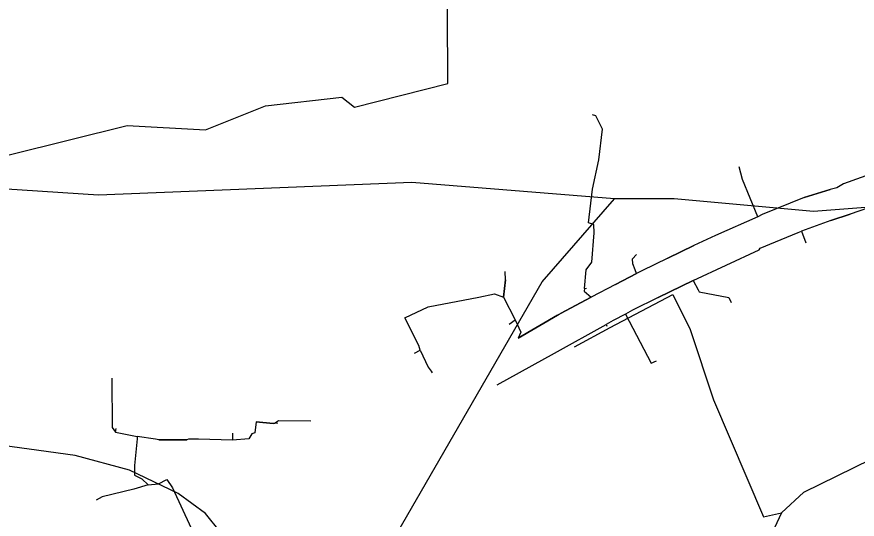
# Model space of a CAD drawing. Extents: x -662500 to -653478, y -1056827 to -1049993.
# Drawn here: x -660178.1 to -659945.9, y -1052111.6 to -1051972.7 of the extents above; entities that cross this region are included whole.
import ezdxf

# ---------------------------------------------------------------- set-up
doc = ezdxf.new("R2010")
doc.units = 0
for name, color, linetype in [('Vrstva 24', 7, 'Continuous'), ('Vrstva 45', 7, 'Continuous'), ('Vrstva 48', 7, 'Continuous')]:
    doc.layers.add(name, color=color, linetype=linetype)

msp = doc.modelspace()

# ---------------------------------------------------------------- linework, layer by layer
at = {"layer": 'Vrstva 24'}
for points in [[(-660013, -1052023), (-660069, -1052018.5), (-660155.5, -1052022), (-660224.5, -1052017.5), (-660283.5, -1052019.5), (-660400, -1052046.5), (-660433.5, -1052048.5), (-660478.5, -1052042.5), (-660493, -1052030), (-660497.5, -1052023.5), (-660495.5, -1052000)], [(-659753.8, -1052131.2), (-659756.5, -1052119), (-659758.5, -1052094.5), (-659748, -1052057.5), (-659747, -1052045), (-659751.5, -1052036), (-659761, -1052028), (-659773.5, -1052023), (-659837, -1052021), (-659899.5, -1052022), (-659958, -1052026.5), (-659996.5, -1052023), (-660000, -1052023), (-660013, -1052023)], [(-660102.5, -1052161.5), (-660096.5, -1052154), (-660082, -1052133), (-660078, -1052124), (-660033, -1052046), (-660013, -1052023)], [(-660102.5, -1052161.5), (-660102.5, -1052154), (-660104, -1052141), (-660113.5, -1052125.5), (-660126, -1052110), (-660133.5, -1052104.5), (-660147, -1052098), (-660162, -1052094), (-660187.5, -1052090.5), (-660237.5, -1052094.5), (-660289.5, -1052115), (-660328, -1052135)]]:
    msp.add_lwpolyline(points, dxfattribs=at)
at = {"layer": 'Vrstva 45'}
for p, q in [((-659960.58, -1052022.64), (-659953.35, -1052020.43)), ((-659960.58, -1052022.64), (-659953.35, -1052020.43)), ((-659953.23, -1052029.03), (-659947.88, -1052027.26)), ((-659953.23, -1052029.03), (-659947.88, -1052027.26)), ((-659961.3, -1052032.01), (-659960.16, -1052035.22)), ((-659961.3, -1052032.01), (-659960.16, -1052035.22)), ((-659968.48, -1052034.94), (-659962.26, -1052032.36)), ((-659968.48, -1052034.94), (-659962.26, -1052032.36)), ((-659998.22, -1052039.47), (-659991.06, -1052035.95)), ((-659998.22, -1052039.47), (-659991.06, -1052035.95)), ((-660012.73, -1052046.71), (-660006.92, -1052043.69)), ((-660012.73, -1052046.71), (-660006.92, -1052043.69)), ((-660005.46, -1052042.98), (-660006.92, -1052043.69)), ((-660005.46, -1052042.98), (-660006.92, -1052043.69)), ((-660043.09, -1052045.45), (-660043.63, -1052050.21)), ((-660043.09, -1052045.45), (-660043.63, -1052050.21)), ((-660000.93, -1052050.35), (-659991.2, -1052045.59)), ((-660000.93, -1052050.35), (-659991.2, -1052045.59)), ((-659991.2, -1052045.59), (-659989.84, -1052048.15)), ((-659991.2, -1052045.59), (-659989.84, -1052048.15)), ((-660021.29, -1052047.85), (-660020.7, -1052047.69)), ((-660021.29, -1052047.85), (-660020.7, -1052047.69)), ((-659989.84, -1052048.15), (-659989.62, -1052048.77)), ((-659989.84, -1052048.15), (-659989.62, -1052048.77)), ((-660043.63, -1052050.21), (-660040.45, -1052056.46)), ((-660043.63, -1052050.21), (-660040.45, -1052056.46)), ((-660019.4, -1052050.17), (-660027.93, -1052054.73)), ((-660019.4, -1052050.17), (-660027.93, -1052054.73)), ((-660028.77, -1052055.21), (-660039.58, -1052061.54)), ((-660028.77, -1052055.21), (-660039.58, -1052061.54)), ((-660042.12, -1052057.65), (-660040.45, -1052056.46)), ((-660042.12, -1052057.65), (-660040.45, -1052056.46)), ((-660024.04, -1052063.93), (-660014.2, -1052058.56)), ((-660024.04, -1052063.93), (-660014.2, -1052058.56)), ((-660015.31, -1052057.77), (-660015.11, -1052058.24)), ((-660015.31, -1052057.77), (-660015.11, -1052058.24)), ((-660068.2, -1052065.7), (-660066.64, -1052064.9)), ((-660068.2, -1052065.7), (-660066.64, -1052064.9)), ((-660111.96, -1052084.68), (-660107.26, -1052085.13)), ((-660111.96, -1052084.68), (-660107.26, -1052085.13)), ((-660105.98, -1052085.08), (-660106.9, -1052085.11)), ((-660105.98, -1052085.08), (-660106.9, -1052085.11)), ((-660150.84, -1052087.55), (-660150.67, -1052086.47)), ((-660150.84, -1052087.55), (-660150.67, -1052086.47)), ((-660150.84, -1052087.55), (-660144.86, -1052088.74)), ((-660150.84, -1052087.55), (-660144.86, -1052088.74)), ((-660118.5, -1052087.8), (-660118.51, -1052089.77)), ((-660118.5, -1052087.8), (-660118.51, -1052089.77)), ((-660144.83, -1052089.36), (-660145.63, -1052096.77)), ((-660144.83, -1052089.36), (-660145.63, -1052096.77)), ((-660138.83, -1052089.61), (-660131.09, -1052089.62)), ((-660138.83, -1052089.61), (-660131.09, -1052089.62))]:
    msp.add_line(p, q, dxfattribs=at)
for points in [[(-660021.29, -1052047.85), (-660020.85, -1052042.69), (-660019.25, -1052040.5), (-660018.59, -1052032.39), (-660018.72, -1052030.09), (-660020.19, -1052029.71), (-660019.05, -1052020.39), (-660017.28, -1052012.23), (-660016.33, -1052003.82), (-660018.09, -1052000.14), (-660019.06, -1051999.85)], [(-660021.29, -1052047.85), (-660020.85, -1052042.69), (-660019.25, -1052040.5), (-660018.59, -1052032.39), (-660018.72, -1052030.09), (-660020.19, -1052029.71), (-660019.05, -1052020.39), (-660017.28, -1052012.23), (-660016.33, -1052003.82), (-660018.09, -1052000.14), (-660019.06, -1051999.85)], [(-659973.41, -1052027.98), (-659977.59, -1052017.67), (-659978.53, -1052014.16)], [(-659973.41, -1052027.98), (-659977.59, -1052017.67), (-659978.53, -1052014.16)], [(-659939.92, -1052015.39), (-659949.73, -1052018.89), (-659951.54, -1052020.03), (-659952.3, -1052020.15), (-659953.35, -1052020.43), (-659960.58, -1052022.64), (-659972.18, -1052027.33), (-659973.41, -1052027.98)], [(-659939.92, -1052015.39), (-659949.73, -1052018.89), (-659951.54, -1052020.03), (-659952.3, -1052020.15), (-659953.35, -1052020.43), (-659960.58, -1052022.64), (-659972.18, -1052027.33), (-659973.41, -1052027.98)], [(-659933.53, -1052022.63), (-659933.85, -1052022.64), (-659940.39, -1052024.69), (-659947.88, -1052027.26), (-659953.23, -1052029.03), (-659961.3, -1052032.01)], [(-659933.53, -1052022.63), (-659933.85, -1052022.64), (-659940.39, -1052024.69), (-659947.88, -1052027.26), (-659953.23, -1052029.03), (-659961.3, -1052032.01)], [(-659973.41, -1052027.98), (-659985.07, -1052033.15), (-659991.06, -1052035.95), (-659998.22, -1052039.47), (-660005.46, -1052042.98)], [(-659973.41, -1052027.98), (-659985.07, -1052033.15), (-659991.06, -1052035.95), (-659998.22, -1052039.47), (-660005.46, -1052042.98)], [(-659991.2, -1052045.59), (-659973.05, -1052037.1), (-659972.73, -1052036.71), (-659968.48, -1052034.94), (-659962.26, -1052032.36), (-659961.3, -1052032.01)], [(-659991.2, -1052045.59), (-659973.05, -1052037.1), (-659972.73, -1052036.71), (-659968.48, -1052034.94), (-659962.26, -1052032.36), (-659961.3, -1052032.01)], [(-659966.88, -1052109.82), (-659960.64, -1052104.11), (-659937.52, -1052092.76), (-659919.32, -1052057.27), (-659913.04, -1052032.13)], [(-659966.88, -1052109.82), (-659960.64, -1052104.11), (-659937.52, -1052092.76), (-659919.32, -1052057.27), (-659913.04, -1052032.13)], [(-660006.92, -1052043.69), (-660007.29, -1052042.67), (-660007.93, -1052040.97), (-660007.96, -1052039.64), (-660006.88, -1052038.39)], [(-660006.92, -1052043.69), (-660007.29, -1052042.67), (-660007.93, -1052040.97), (-660007.96, -1052039.64), (-660006.88, -1052038.39)], [(-660043.63, -1052050.21), (-660043.09, -1052045.45), (-660043.17, -1052043.15)], [(-660043.63, -1052050.21), (-660043.09, -1052045.45), (-660043.17, -1052043.15)], [(-660006.92, -1052043.69), (-660012.73, -1052046.71), (-660019.4, -1052050.17)], [(-660006.92, -1052043.69), (-660012.73, -1052046.71), (-660019.4, -1052050.17)], [(-659991.2, -1052045.59), (-660000.93, -1052050.35), (-660007.96, -1052053.78), (-660009.91, -1052054.93)], [(-659991.2, -1052045.59), (-660000.93, -1052050.35), (-660007.96, -1052053.78), (-660009.91, -1052054.93)], [(-660021.29, -1052047.85), (-660021.34, -1052048.58), (-660019.4, -1052050.17)], [(-660021.29, -1052047.85), (-660021.34, -1052048.58), (-660019.4, -1052050.17)], [(-660066.64, -1052064.9), (-660067.02, -1052063.55), (-660070.94, -1052055.95), (-660064.48, -1052052.9), (-660050.46, -1052050.22), (-660046.1, -1052049.29), (-660043.63, -1052050.21)], [(-660066.64, -1052064.9), (-660067.02, -1052063.55), (-660070.94, -1052055.95), (-660064.48, -1052052.9), (-660050.46, -1052050.22), (-660046.1, -1052049.29), (-660043.63, -1052050.21)], [(-660040.45, -1052056.46), (-660038.9, -1052059.9), (-660039.58, -1052061.54), (-660028.77, -1052055.21), (-660028.27, -1052054.91), (-660027.93, -1052054.73), (-660019.4, -1052050.17)], [(-660040.45, -1052056.46), (-660038.9, -1052059.9), (-660039.58, -1052061.54), (-660028.77, -1052055.21), (-660028.27, -1052054.91), (-660027.93, -1052054.73), (-660019.4, -1052050.17)], [(-660014.2, -1052058.56), (-659996.89, -1052049.45), (-659992.05, -1052059.19), (-659985.67, -1052078.6), (-659971.85, -1052110.93), (-659966.88, -1052109.82)], [(-660014.2, -1052058.56), (-659996.89, -1052049.45), (-659992.05, -1052059.19), (-659985.67, -1052078.6), (-659971.85, -1052110.93), (-659966.88, -1052109.82)], [(-659989.62, -1052048.77), (-659981.38, -1052050.33), (-659980.77, -1052051.7)], [(-659989.62, -1052048.77), (-659981.38, -1052050.33), (-659980.77, -1052051.7)], [(-659989.62, -1052048.77), (-659981.38, -1052050.33), (-659980.77, -1052051.7)], [(-659989.62, -1052048.77), (-659981.38, -1052050.33), (-659980.77, -1052051.7)], [(-660009.91, -1052054.93), (-660013.39, -1052056.7), (-660015.31, -1052057.77)], [(-660009.91, -1052054.93), (-660013.39, -1052056.7), (-660015.31, -1052057.77)], [(-660009.91, -1052054.93), (-660002.88, -1052068.43), (-660001.35, -1052067.8)], [(-660009.91, -1052054.93), (-660002.88, -1052068.43), (-660001.35, -1052067.8)], [(-660045.4, -1052074.49), (-660029.58, -1052065.7), (-660015.31, -1052057.77)], [(-660045.4, -1052074.49), (-660029.58, -1052065.7), (-660015.31, -1052057.77)], [(-660066.64, -1052064.9), (-660064.5, -1052069.59), (-660063.66, -1052070.63), (-660063.37, -1052071.17)], [(-660066.64, -1052064.9), (-660064.5, -1052069.59), (-660063.66, -1052070.63), (-660063.37, -1052071.17)], [(-660151.81, -1052072.63), (-660151.76, -1052086.2), (-660150.84, -1052087.55)], [(-660151.81, -1052072.63), (-660151.76, -1052086.2), (-660150.84, -1052087.55)], [(-660106.9, -1052085.11), (-660107.26, -1052085.13), (-660111.96, -1052084.68), (-660112.32, -1052087.67), (-660113.22, -1052087.99), (-660114, -1052089.33), (-660118.51, -1052089.77)], [(-660106.9, -1052085.11), (-660107.26, -1052085.13), (-660111.96, -1052084.68), (-660112.32, -1052087.67), (-660113.22, -1052087.99), (-660114, -1052089.33), (-660118.51, -1052089.77)], [(-660096.86, -1052084.52), (-660105.84, -1052084.39), (-660106.9, -1052085.11)], [(-660096.86, -1052084.52), (-660105.84, -1052084.39), (-660106.9, -1052085.11)], [(-660144.86, -1052088.74), (-660144.83, -1052089.36), (-660145.63, -1052096.77), (-660145.56, -1052099.44), (-660143.57, -1052100.44), (-660141.83, -1052102.05)], [(-660144.86, -1052088.74), (-660144.83, -1052089.36), (-660145.63, -1052096.77), (-660145.56, -1052099.44), (-660143.57, -1052100.44), (-660141.83, -1052102.05)], [(-660118.51, -1052089.77), (-660127.92, -1052089.5), (-660130.66, -1052089.44), (-660131.09, -1052089.62), (-660138.83, -1052089.61), (-660139.81, -1052089.42), (-660144.86, -1052088.74)], [(-660118.51, -1052089.77), (-660127.92, -1052089.5), (-660130.66, -1052089.44), (-660131.09, -1052089.62), (-660138.83, -1052089.61), (-660139.81, -1052089.42), (-660144.86, -1052088.74)], [(-660141.83, -1052102.05), (-660138.93, -1052101.77), (-660136.7, -1052100.63), (-660135.05, -1052102.9), (-660129.97, -1052114.09), (-660122.44, -1052132.17), (-660122.02, -1052134.96), (-660124.52, -1052150.62), (-660125.94, -1052153.23), (-660128.59, -1052156.06), (-660133.05, -1052158.27), (-660131.48, -1052162.67), (-660131.45, -1052162.77)], [(-660141.83, -1052102.05), (-660138.93, -1052101.77), (-660136.7, -1052100.63), (-660135.05, -1052102.9), (-660129.97, -1052114.09), (-660122.44, -1052132.17), (-660122.02, -1052134.96), (-660124.52, -1052150.62), (-660125.94, -1052153.23), (-660128.59, -1052156.06), (-660133.05, -1052158.27), (-660131.48, -1052162.67), (-660131.45, -1052162.77)], [(-660141.83, -1052102.05), (-660145.8, -1052103.29), (-660154.57, -1052105.4), (-660156.19, -1052106.32)], [(-660141.83, -1052102.05), (-660145.8, -1052103.29), (-660154.57, -1052105.4), (-660156.19, -1052106.32)], [(-659966.88, -1052109.82), (-659968.75, -1052113.97), (-659970.03, -1052119.19)], [(-659966.88, -1052109.82), (-659968.75, -1052113.97), (-659970.03, -1052119.19)]]:
    msp.add_lwpolyline(points, dxfattribs=at)
at = {"layer": 'Vrstva 48'}
msp.add_lwpolyline([(-660212.53, -1052018.91), (-660147.66, -1052002.73), (-660125.99, -1052004), (-660109.36, -1051997.33), (-660088.35, -1051994.92), (-660084.82, -1051997.71), (-660058.98, -1051991.2), (-660059.17, -1051951.16)], dxfattribs=at)

doc.saveas('drawing.dxf')
